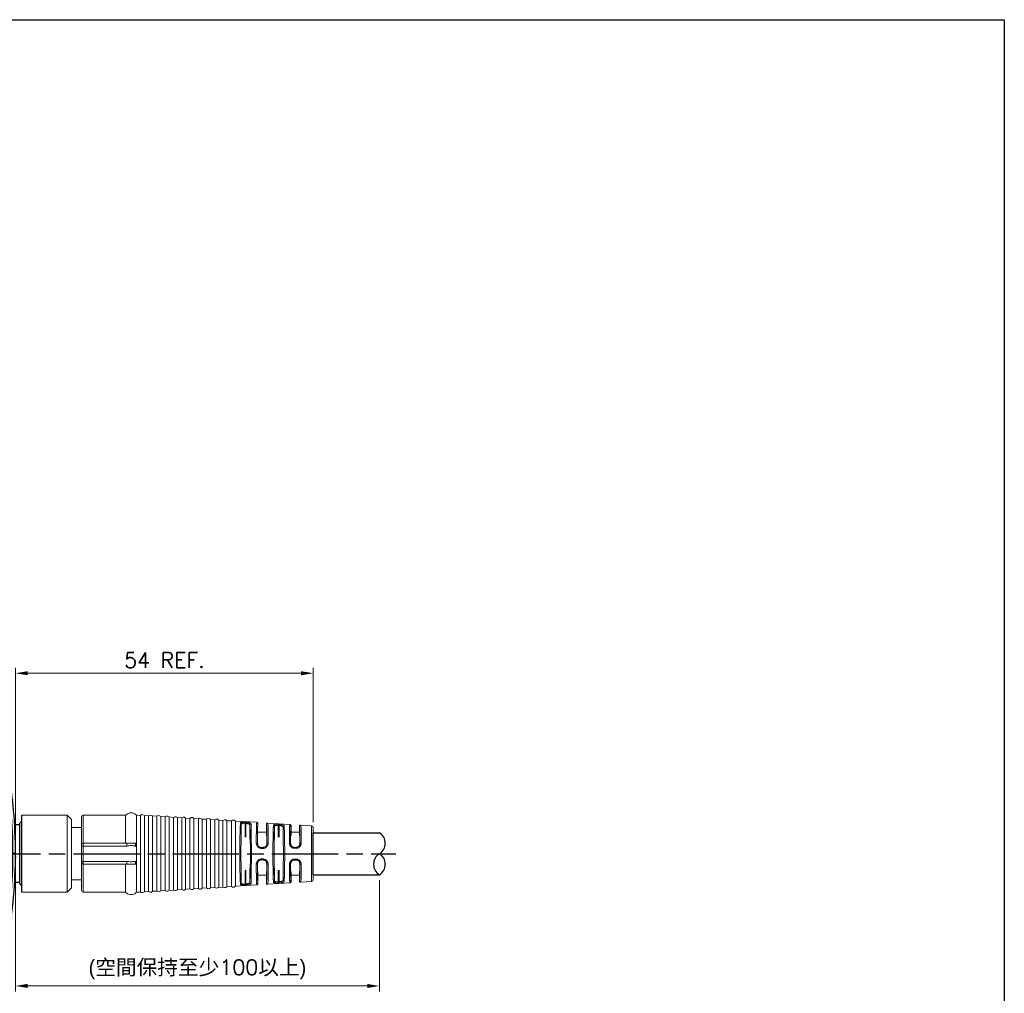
# Model space of a CAD drawing. Header units: millimetres. Extents: x 399 to 6233, y -1870 to 1602.
# Tile 296 of 656: x 3821 to 3999, y 687 to 864. Entities that reach past the tile are written whole.
import ezdxf

# ---------------------------------------------------------------- set-up
doc = ezdxf.new("R2010")
doc.units = ezdxf.units.MM
doc.linetypes.add('AM_ISO08W050', pattern=[18, 12, -1.5, 3, -1.5])
for name, color, linetype, lineweight in [('AM_5', 3, 'Continuous', 25), ('AM_7', 4, 'AM_ISO08W050', 25), ('可見 (ISO)', 7, 'Continuous', 25), ('窄部可見 (ISO)', 7, 'Continuous', 35)]:
    doc.layers.add(name, color=color, linetype=linetype, lineweight=lineweight)
doc.layers.add('S40', color=7, linetype='Continuous')
doc.layers.add('中繼線', color=7, linetype='Continuous')
doc.styles.add('尺寸標註', font='romans.shx', dxfattribs={"bigfont": 'CHINESET.SHX'})
doc.dimstyles.new('複本(2) CNS2-1$0', dxfattribs={"dimtxt": 2.75, "dimasz": 2.2, "dimexe": 1, "dimexo": 1, "dimgap": 1, "dimtad": 1, "dimtoh": 1, "dimdsep": 46, "dimtxsty": '尺寸標註', "dimcen": 0, "dimclrd": 2, "dimclre": 2, "dimclrt": 3, "dimadec": 0, "dimazin": 2, "dimtp": 0.1, "dimtm": 0.1, "dimtfac": 0.71, "dimtmove": 0, "dimatfit": 0, "dimfxl": 0, "dimlwd": 13, "dimlwe": 13, "dimarcsym": 0})

# ---------------------------------------------------------------- blocks, each defined once
blk = doc.blocks.new('S40-上視')
at = {"layer": '可見 (ISO)'}
for p, q in [((-34.24, 16.5), (-34.24, 15.68)), ((78.76, 16.5), (-34.24, 16.5)), ((78.76, 16.5), (78.76, 15.68)), ((-42.58, 15.8), (-34.24, 15.95)), ((-34.24, 15.45), (-42.58, 15.3)), ((-34.24, 15.68), (-34.24, 8.68)), ((78.76, 15.68), (-34.24, 15.68)), ((78.76, 15.95), (82.37, 16.01)), ((78.76, 15.68), (78.76, 8.68)), ((82.37, 15.51), (78.76, 15.45)), ((-44.38, 11.07), (-44.58, 11.07)), ((-44.27, 11.49), (-44.48, 11.48)), ((10.76, 12.5), (10.76, 11.5)), ((13.76, 11.5), (13.76, 12.5)), ((-44.54, 10.4), (-44.74, 10.4)), ((-34.24, 8.68), (-34.24, 8.38)), ((78.76, 8.68), (-34.24, 8.68)), ((-34.24, 8.38), (-34.24, -8.38)), ((78.76, 8.38), (-34.24, 8.38)), ((78.76, 8.68), (78.76, 8.38)), ((78.76, 8.38), (78.76, -8.38)), ((83.98, 6.48), (83.98, 6.5)), ((83.98, 6.5), (83.98, 6.5)), ((84.98, 5.5), (85.38, 5.9)), ((84.98, -5.5), (84.98, 5.5)), ((85.38, -7), (85.38, 7)), ((-45.48, 4.88), (-45.68, 4.87)), ((-45.46, 5.02), (-45.66, 5.02)), ((84.98, 5.25), (84.06, 5.25)), ((-45.61, 3.44), (-45.81, 3.44)), ((-45.73, 0.45), (-45.93, 0.45)), ((-45.93, -0.48), (-45.73, -0.49)), ((-45.73, -0.55), (-45.93, -0.55)), ((-45.66, -2.58), (-45.86, -2.58)), ((-45.65, -2.88), (-45.85, -2.87)), ((-45.53, -4.39), (-45.73, -4.39)), ((84.98, -5.25), (84.06, -5.25)), ((-45.27, -6.52), (-45.47, -6.52)), ((83.98, -6.5), (83.98, -6.48)), ((83.98, -6.5), (83.98, -6.5)), ((84.98, -5.5), (85.38, -5.9)), ((-45.11, -7.52), (-45.32, -7.52)), ((-34.24, -8.38), (-34.24, -8.68)), ((78.76, -8.38), (-34.24, -8.38)), ((-34.24, -8.68), (-34.24, -15.68)), ((78.76, -8.68), (-34.24, -8.68)), ((78.76, -8.38), (78.76, -8.68)), ((78.76, -8.68), (78.76, -15.68)), ((-44.51, -10.51), (-44.72, -10.51)), ((-44.48, -11.47), (-44.27, -11.48)), ((-44.27, -11.49), (-44.48, -11.48)), ((-42.58, -15.3), (-34.24, -15.45)), ((-34.24, -15.95), (-42.58, -15.8)), ((-34.24, -15.68), (-34.24, -16.5)), ((78.76, -15.68), (-34.24, -15.68)), ((78.76, -15.45), (82.37, -15.51)), ((78.76, -15.68), (78.76, -16.5)), ((82.37, -16.01), (78.76, -15.95)), ((78.76, -16.5), (-34.24, -16.5))]:
    blk.add_line(p, q, dxfattribs=at)
for centre, radius in [((-12.74, 12), 1.65), ((56.26, 12), 1.65), ((-12.74, -12), 1.65), ((12.26, -12), 1.5), ((56.26, -12), 1.65)]:
    blk.add_circle(centre, radius, dxfattribs=at)
for centre, radius, start, end in [((-42.57, 15.3), 0.5, 91, 140.5281), ((82.38, 15.51), 0.5, 36.0521, 91), ((12.26, 12.5), 1.5, 0, 180), ((0.01, 0), 45.95, 165.5282, 166.0608), ((12.26, 11.5), 1.5, 180, 0), ((0.01, 0), 45.95, 194.4598, 194.4718), ((-42.57, -15.3), 0.5, 219.4689, 269), ((82.38, -15.51), 0.5, 269, 323.9479)]:
    blk.add_arc(centre, radius, start, end, dxfattribs=at)
for centre, major_axis, ratio, start_param, end_param in [((-42.57, 15.3), (-0.478, 0.15), 0.998643, 5.89959, 6.243046), ((-7.26, 0), (0, -91.49), 0.999849, 1.570796, 1.742132), ((396.06, 7.93), (-441.94, -8.11), 0.308486, 6.200773, 6.205663), ((0, 0), (0, 45.94), 0.999848, 1.342423, 1.461269), ((0, 0), (0, 45.94), 0.999848, 1.367183, 1.369108), ((0, 0), (0, 45.94), 0.999848, 1.367183, 1.367401), ((0, 0), (0, 45.94), 0.999848, 1.357737, 1.360136), ((0, 0), (0, 45.94), 0.999848, 1.357737, 1.360136), ((0, 0), (0, 45.94), 0.999848, 1.352404, 1.355004), ((432.64, 8.03), (-478.56, -8.78), 0.306205, 6.243844, 6.244849), ((0, 0), (0, 45.94), 0.999848, 1.49584, 1.560981), ((0, 0), (0, 45.94), 0.999848, 1.49584, 1.513152), ((444.05, 8.14), (-489.98, -8.98), 0.306205, 6.280791, 6.281262), ((0, 0), (0, 45.94), 0.999848, 1.582853, 1.626945), ((0, 0), (0, 45.94), 0.999848, 1.59623, 1.626945), ((-7.26, 0), (0, -91.49), 0.999849, 1.399461, 1.570796), ((1960.55, -34.64), (-2006.48, 35.43), 0.150661, 0.011138, 0.012115), ((74.8, 1.65), (-120.73, -2.68), 0.615918, 0.024906, 0.045317), ((0, 0), (0, 45.94), 0.999848, 1.666469, 1.713111), ((0, 0), (0, 45.94), 0.999848, 1.683384, 1.685722), ((0, 0), (0, 45.94), 0.999848, 1.68821, 1.689815), ((0, 0), (0, 45.94), 0.999848, 1.735311, 1.801708), ((0, 0), (0, 45.94), 0.999848, 1.758971, 1.761781), ((0, 0), (0, 45.94), 0.999848, 1.76443, 1.765915), ((0, 0), (0, 45.94), 0.999848, 1.772222, 1.801708), ((-42.57, -15.3), (0.478, 0.15), 0.998642, 3.181762, 3.525165), ((82.39, -15.51), (0.141, 0.477), 0.995312, 4.369207, 4.829256)]:
    blk.add_ellipse(centre, major_axis=major_axis, ratio=ratio, start_param=start_param, end_param=end_param, dxfattribs=at)
for points, knots in [([(-45.74, 0), (-45.74, 2.66), (-45.5, 5.34), (-45.03, 7.98), (-44.58, 10.54), (-43.91, 13.05), (-43.04, 15.47)], [0, 0, 0, 0, 0.1754061, 0.1754061, 0.1754061, 0.345025, 0.345025, 0.345025, 0.345025]), ([(-43.34, 14.61), (-43.33, 14.63), (-43.33, 14.64), (-43.31, 14.69), (-43.31, 14.71), (-43.31, 14.71), (-43.31, 14.71), (-43.31, 14.71), (-43.31, 14.71), (-43.31, 14.71), (-43.31, 14.71), (-43.31, 14.71)], [0, 0, 0, 0, 0.01669934, 0.01669934, 0.06701433, 0.06701433, 0.06985871, 0.06985871, 0.07199198, 0.07199198, 0.07213838, 0.07213838, 0.07213838, 0.07213838]), ([(-42.96, 15.62), (-42.95, 15.58), (-42.95, 15.54), (-42.92, 15.47), (-42.9, 15.43), (-42.84, 15.38), (-42.8, 15.35), (-42.73, 15.32), (-42.7, 15.32), (-42.64, 15.31), (-42.61, 15.3), (-42.58, 15.3)], [0.00000099, 0.00000099, 0.00000099, 0.00000099, 0.01702996, 0.01702996, 0.03328155, 0.03328155, 0.04744352, 0.04744352, 0.05732796, 0.05732796, 0.06696406, 0.06696406, 0.06696406, 0.06696406]), ([(82.37, 15.51), (82.4, 15.51), (82.42, 15.52), (82.47, 15.52), (82.5, 15.53), (82.57, 15.56), (82.61, 15.58), (82.68, 15.64), (82.71, 15.67), (82.76, 15.73), (82.77, 15.77), (82.79, 15.81)], [0.00000013, 0.00000013, 0.00000013, 0.00000013, 0.00755658, 0.00755658, 0.01551346, 0.01551346, 0.03152563, 0.03152563, 0.04651129, 0.04651129, 0.06269655, 0.06269655, 0.06269655, 0.06269655]), ([(82.79, 15.81), (82.81, 15.78), (82.83, 15.74), (82.85, 15.68), (82.86, 15.65), (82.87, 15.62), (82.87, 15.61), (82.87, 15.6)], [-0.02749976, -0.02749976, -0.02749976, -0.02749976, -0.0118446, -0.0118446, 0, 0, 0.00422445, 0.00422445, 0.00422445, 0.00422445]), ([(82.94, 15.22), (82.94, 15.22), (82.94, 15.22), (82.94, 15.22), (82.94, 15.22), (82.94, 15.22), (82.94, 15.21), (82.94, 15.21), (82.94, 15.21), (82.94, 15.21), (82.94, 15.21), (82.94, 15.21), (82.94, 15.21), (82.94, 15.21), (82.94, 15.21), (82.94, 15.21)], [0.03710347, 0.03710347, 0.03710347, 0.03710347, 0.04120406, 0.04120406, 0.04847884, 0.04847884, 0.05120662, 0.05120662, 0.05222953, 0.05222953, 0.05261311, 0.05261311, 0.05275696, 0.05275696, 0.05277045, 0.05277045, 0.05277045, 0.05277045]), ([(82.96, 15.12), (82.96, 15.12), (82.96, 15.12), (82.96, 15.12), (82.96, 15.12), (82.96, 15.12), (82.96, 15.11), (82.96, 15.11), (82.96, 15.11), (82.96, 15.11), (82.96, 15.11), (82.96, 15.11), (82.96, 15.11), (82.96, 15.11), (82.96, 15.11), (82.96, 15.11)], [0.03708182, 0.03708182, 0.03708182, 0.03708182, 0.04122286, 0.04122286, 0.04853901, 0.04853901, 0.05128229, 0.05128229, 0.05231101, 0.05231101, 0.05269678, 0.05269678, 0.05273295, 0.05273295, 0.05275274, 0.05275274, 0.05275274, 0.05275274]), ([(83.25, 13.22), (83.29, 12.95), (83.34, 12.65), (83.38, 12.33), (83.38, 12.3), (83.39, 12.26)], [0, 0, 0, 0, 0.087812, 0.087812, 0.09776505, 0.09776505, 0.09776505, 0.09776505]), ([(-44.77, 9.37), (-44.77, 9.37), (-44.77, 9.37), (-44.77, 9.37), (-44.77, 9.37), (-44.77, 9.37), (-44.77, 9.38), (-44.76, 9.38), (-44.76, 9.38), (-44.76, 9.38), (-44.76, 9.38), (-44.76, 9.38), (-44.76, 9.38), (-44.76, 9.38)], [0.03072905, 0.03072905, 0.03072905, 0.03072905, 0.03326527, 0.03326527, 0.0460371, 0.0460371, 0.05082475, 0.05082475, 0.0517224, 0.0517224, 0.05189071, 0.05189071, 0.05195383, 0.05195383, 0.05195383, 0.05195383]), ([(83.7, 9.71), (83.7, 9.71), (83.7, 9.71), (83.7, 9.71), (83.7, 9.71), (83.7, 9.71)], [0, 0, 0, 0, 0.01056802, 0.01056802, 0.0170899, 0.0170899, 0.0170899, 0.0170899]), ([(83.96, 6.88), (83.96, 6.88), (83.96, 6.88), (83.96, 6.88), (83.96, 6.88), (83.96, 6.87), (83.96, 6.86), (83.96, 6.85), (83.96, 6.85), (83.96, 6.85), (83.96, 6.85), (83.96, 6.85), (83.96, 6.85), (83.96, 6.85)], [0.03709141, 0.03709141, 0.03709141, 0.03709141, 0.03863998, 0.03863998, 0.05156371, 0.05156371, 0.09034804, 0.09034804, 0.09216536, 0.09216536, 0.09225054, 0.09225054, 0.09227034, 0.09227034, 0.09227034, 0.09227034]), ([(-45.81, 3.44), (-45.8, 3.59), (-45.78, 3.75), (-45.75, 4.11), (-45.73, 4.31), (-45.7, 4.61), (-45.69, 4.75), (-45.68, 4.85), (-45.68, 4.86), (-45.68, 4.87)], [0.8089084, 0.8089084, 0.8089084, 0.8089084, 0.8536893, 0.8536893, 0.9195588, 0.9195588, 0.9852367, 0.9852367, 0.9949888, 0.9949888, 0.9949888, 0.9949888]), ([(-45.93, -0.48), (-45.93, -0.48), (-45.93, -0.46), (-45.93, -0.36), (-45.94, -0.28), (-45.94, -0.11), (-45.94, 0), (-45.94, 0.23), (-45.93, 0.34), (-45.93, 0.45)], [-0.2948045, -0.2948045, -0.2948045, -0.2948045, -0.2579612, -0.2579612, -0.2211179, -0.2211179, -0.1842729, -0.1842729, -0.1518065, -0.1518065, -0.1518065, -0.1518065]), ([(-43.04, -15.47), (-43.91, -13.05), (-44.58, -10.54), (-45.03, -7.98), (-45.5, -5.34), (-45.74, -2.66), (-45.74, 0)], [5.9381603, 5.9381603, 5.9381603, 5.9381603, 6.1077795, 6.1077795, 6.1077795, 6.2831853, 6.2831853, 6.2831853, 6.2831853]), ([(-45.32, -7.52), (-45.34, -7.37), (-45.37, -7.22), (-45.42, -6.86), (-45.45, -6.67), (-45.47, -6.52)], [-0.2434649, -0.2434649, -0.2434649, -0.2434649, -0.1981316, -0.1981316, -0.1336728, -0.1336728, -0.1336728, -0.1336728]), ([(83.96, -6.85), (83.96, -6.85), (83.96, -6.85), (83.96, -6.85), (83.96, -6.85), (83.96, -6.86), (83.96, -6.86), (83.96, -6.87), (83.96, -6.87), (83.96, -6.88), (83.96, -6.88), (83.96, -6.88)], [0, 0, 0, 0, 0.00048828, 0.00048828, 0.00439455, 0.00439455, 0.01220717, 0.01220717, 0.04346505, 0.04346505, 0.05664161, 0.05664161, 0.05664161, 0.05664161]), ([(-44.75, -9.45), (-44.75, -9.43), (-44.76, -9.41), (-44.76, -9.38), (-44.77, -9.37), (-44.77, -9.37), (-44.77, -9.37), (-44.77, -9.37)], [0, 0, 0, 0, 0.02103557, 0.02103557, 0.05262103, 0.05262103, 0.06308582, 0.06308582, 0.06308582, 0.06308582]), ([(-44.48, -11.47), (-44.48, -11.47), (-44.49, -11.45), (-44.51, -11.35), (-44.53, -11.27), (-44.58, -11.09), (-44.61, -10.98), (-44.66, -10.75), (-44.69, -10.63), (-44.72, -10.51)], [-0.3052377, -0.3052377, -0.3052377, -0.3052377, -0.2674894, -0.2674894, -0.2297412, -0.2297412, -0.1908825, -0.1908825, -0.1565689, -0.1565689, -0.1565689, -0.1565689]), ([(83.7, -9.71), (83.7, -9.71), (83.7, -9.71), (83.7, -9.71), (83.7, -9.71), (83.7, -9.72), (83.7, -9.72), (83.7, -9.72), (83.7, -9.72), (83.7, -9.72), (83.7, -9.72), (83.7, -9.72), (83.7, -9.72), (83.7, -9.72), (83.7, -9.72), (83.7, -9.72)], [0.03167764, 0.03167764, 0.03167764, 0.03167764, 0.03790427, 0.03790427, 0.04735416, 0.04735416, 0.04912573, 0.04912573, 0.04979007, 0.04979007, 0.05003919, 0.05003919, 0.05013261, 0.05013261, 0.05015244, 0.05015244, 0.05015244, 0.05015244]), ([(83.47, -11.64), (83.44, -11.92), (83.4, -12.21), (83.32, -12.8), (83.27, -13.1), (83.23, -13.38)], [0, 0, 0, 0, 0.0872878, 0.0872878, 0.1785997, 0.1785997, 0.1785997, 0.1785997]), ([(-43.31, -14.71), (-43.31, -14.71), (-43.31, -14.71), (-43.31, -14.71), (-43.31, -14.71), (-43.31, -14.71), (-43.31, -14.71), (-43.31, -14.71), (-43.31, -14.71), (-43.31, -14.71), (-43.31, -14.71), (-43.31, -14.71), (-43.31, -14.71), (-43.31, -14.71), (-43.31, -14.71), (-43.31, -14.71)], [0.04131688, 0.04131688, 0.04131688, 0.04131688, 0.04296586, 0.04296586, 0.0484393, 0.0484393, 0.05254406, 0.05254406, 0.05331367, 0.05331367, 0.05389088, 0.05389088, 0.05399911, 0.05399911, 0.0540194, 0.0540194, 0.0540194, 0.0540194]), ([(-42.58, -15.3), (-42.61, -15.3), (-42.64, -15.31), (-42.7, -15.32), (-42.73, -15.32), (-42.8, -15.35), (-42.84, -15.38), (-42.9, -15.43), (-42.92, -15.47), (-42.95, -15.54), (-42.95, -15.58), (-42.96, -15.62)], [0.00000019, 0.00000019, 0.00000019, 0.00000019, 0.00958951, 0.00958951, 0.01942595, 0.01942595, 0.03351977, 0.03351977, 0.04969025, 0.04969025, 0.06662507, 0.06662507, 0.06662507, 0.06662507]), ([(82.79, -15.81), (82.77, -15.77), (82.76, -15.73), (82.71, -15.67), (82.68, -15.64), (82.61, -15.58), (82.57, -15.56), (82.5, -15.53), (82.47, -15.52), (82.42, -15.52), (82.4, -15.51), (82.37, -15.51)], [0.000001, 0.000001, 0.000001, 0.000001, 0.01628047, 0.01628047, 0.03135216, 0.03135216, 0.04744189, 0.04744189, 0.05543057, 0.05543057, 0.06301774, 0.06301774, 0.06301774, 0.06301774])]:
    blk.add_open_spline(points, degree=3, knots=knots, dxfattribs=at)
for points in [[(-43.35, 14.59), (-43.32, 14.67), (-43.31, 14.71), (-43.31, 14.71)], [(84.21, -0.58), (84.21, -0.63), (84.21, -0.68), (84.21, -0.74)], [(-43.95, -12.66), (-44.01, -12.46), (-44.07, -12.24), (-44.12, -12.03)], [(-43.7, -13.48), (-43.78, -13.23), (-43.87, -12.95), (-43.95, -12.66)], [(-43.32, -14.66), (-43.33, -14.64), (-43.34, -14.61), (-43.35, -14.57)]]:
    blk.add_open_spline(points, degree=3, dxfattribs=at)
at = {"layer": '窄部可見 (ISO)'}
for p, q in [((-45.24, 0), (-45.74, 0)), ((83.71, 0), (84.21, 0))]:
    blk.add_line(p, q, dxfattribs=at)
for centre, major_axis, ratio, start_param, end_param in [((-43.16, 14.53), (-0.19, 0.064), 0.950078, 0, 0.017059), ((14.62, 1.88), (-6.78, 79), 0.870289, 4.614037, 4.810724), ((83.48, 9.83), (0.199, 0.022), 0.947987, 0, 0.043605), ((14.62, -1.88), (6.78, 79), 0.870289, 4.614054, 4.810741), ((83.76, -6.82), (0.199, -0.015), 0.994059, 0, 0.045188), ((-44.54, -9.47), (-0.196, -0.042), 0.942639, 0, 0.02102), ((82.78, -14.96), (0.197, -0.033), 0.950561, 0, 0.010154)]:
    blk.add_ellipse(centre, major_axis=major_axis, ratio=ratio, start_param=start_param, end_param=end_param, dxfattribs=at)
for points, knots in [([(-42.58, 15.3), (-43.44, 12.91), (-44.1, 10.42), (-44.55, 7.9), (-45.01, 5.29), (-45.24, 2.63), (-45.24, 0)], [5.9381675, 5.9381675, 5.9381675, 5.9381675, 6.1077792, 6.1077792, 6.1077792, 6.2831853, 6.2831853, 6.2831853, 6.2831853]), ([(-45.24, 0), (-45.24, -2.63), (-45.01, -5.29), (-44.55, -7.9), (-44.1, -10.42), (-43.44, -12.91), (-42.58, -15.3)], [0, 0, 0, 0, 0.1754058, 0.1754058, 0.1754058, 0.3450214, 0.3450214, 0.3450214, 0.3450214])]:
    blk.add_open_spline(points, degree=3, knots=knots, dxfattribs=at)
blk = doc.blocks.new('*D134')
at = {"layer": 'AM_5', "color": 2, "lineweight": 13}
for p, q in [((3819.77, 713.5), (3819.77, 746.25)), ((3821.97, 745.25), (3871.61, 745.25)), ((3873.81, 718.24), (3873.81, 746.25))]:
    blk.add_line(p, q, dxfattribs=at)
at = {"layer": 'AM_5', "color": 2, "lineweight": -2}
for points in [[(3821.97, 745.61), (3821.97, 744.88), (3819.77, 745.25)], [(3871.61, 745.61), (3871.61, 744.88), (3873.81, 745.25)]]:
    blk.add_solid(points, dxfattribs=at)
at = {"layer": 'Defpoints', "color": 0, "lineweight": -2}
for p in [(3873.81, 745.25), (3873.81, 717.24), (3819.77, 712.5)]:
    blk.add_point(p, dxfattribs=at)
at = {"layer": 'AM_5', "color": 3, "insert": (3846.79, 747.62), "char_height": 2.75, "attachment_point": 5, "style": '尺寸標註'}
blk.add_mtext('54 REF.', dxfattribs=at)
blk = doc.blocks.new('*D179')
at = {"layer": 'AM_5', "color": 2, "lineweight": 13}
for p, q in [((3819.77, 711.48), (3819.77, 687.48)), ((3885.81, 707.66), (3885.81, 687.48)), ((3821.97, 688.48), (3883.61, 688.48))]:
    blk.add_line(p, q, dxfattribs=at)
at = {"layer": 'AM_5', "color": 2, "lineweight": -2}
for points in [[(3821.97, 688.85), (3821.97, 688.12), (3819.77, 688.48)], [(3883.61, 688.85), (3883.61, 688.12), (3885.81, 688.48)]]:
    blk.add_solid(points, dxfattribs=at)
at = {"layer": 'Defpoints', "color": 0, "lineweight": -2}
for p in [(3819.77, 712.48), (3885.81, 708.66), (3885.81, 688.48)]:
    blk.add_point(p, dxfattribs=at)
at = {"layer": 'AM_5', "color": 3, "insert": (3852.79, 691.46), "char_height": 2.75, "attachment_point": 5, "style": '尺寸標註'}
blk.add_mtext('{\\fPMingLiU|b0|i0|c136|p18;(空間保持至少}100{\\fPMingLiU|b0|i0|c136|p18;以上)}', dxfattribs=at)
blk = doc.blocks.new('180度接頭-正視')
for p, q in [((52.87, 3.79), (64.87, 3.79)), ((52.87, -3.84), (52.87, 3.79)), ((52.87, -3.84), (64.87, -3.84))]:
    blk.add_line(p, q)
at = {"lineweight": 20}
for points in [[(20.82, 7), (20.48, 7.25), (20.05, 7.38), (19.59, 7.38), (19.15, 7.25), (18.82, 7), (11.12, 7)], [(0, 7), (8.21, 7)], [(0, -7), (0, 7)], [(8.21, 7), (9.03, 6.19)], [(8.21, -7), (8.21, 7), (8.21, 7)], [(9.03, -6.2), (9.03, 6.19)], [(11.12, 7), (10.91, 6.92), (10.82, 6.7)], [(10.82, 1.6), (10.82, 6.7)], [(11.12, 7), (11.12, 1.9)], [(18.82, 1.9), (18.82, 7), (18.82, 7)], [(21.5, 6.95), (20.82, 7)], [(20.82, 7), (20.82, 1.9)], [(22.23, 6.92), (21.96, 7.03), (21.71, 7.08), (21.5, 6.95)], [(21.5, -6.97), (21.5, 6.95)], [(23, 6.87), (22.23, 6.92)], [(22.23, -6.92), (22.23, 6.92), (22.23, 6.92)], [(23.71, 6.83), (23.51, 6.95), (23.24, 7), (23, 6.87)], [(23, -6.88), (23, 6.87), (23, 6.87)], [(24.48, 6.78), (23.71, 6.83)], [(23.71, -6.83), (23.71, 6.83), (23.71, 6.83)], [(25.21, 6.75), (24.99, 6.87), (24.74, 6.92), (24.48, 6.78)], [(24.48, -6.8), (24.48, 6.78), (24.48, 6.78)], [(26.02, 6.7), (25.21, 6.75)], [(25.21, -6.75), (25.21, 6.75), (25.21, 6.75)], [(26.7, 6.65), (26.49, 6.78), (26.22, 6.78), (26.02, 6.7)], [(26.02, -6.7), (26.02, 6.7)], [(27.5, 6.57), (26.7, 6.65)], [(26.7, -6.67), (26.7, 6.65), (26.7, 6.65)], [(28.23, 6.53), (27.97, 6.7), (27.72, 6.7), (27.5, 6.57)], [(27.5, -6.62), (27.5, 6.57), (27.5, 6.57)], [(29, 6.48), (28.23, 6.53)], [(28.23, -6.58), (28.23, 6.53), (28.23, 6.53)], [(29.71, 6.45), (29.5, 6.62), (29.25, 6.62), (29, 6.48)], [(29, -6.5), (29, 6.48), (29, 6.48)], [(30.48, 6.4), (29.71, 6.45)], [(29.71, -6.45), (29.71, 6.45), (29.71, 6.45)], [(31.21, 6.35), (30.99, 6.53), (30.74, 6.53), (30.48, 6.4)], [(30.48, -6.42), (30.48, 6.4), (30.48, 6.4)], [(32.02, 6.32), (31.21, 6.35)], [(31.21, -6.37), (31.21, 6.35), (31.21, 6.35)], [(32.69, 6.27), (32.49, 6.4), (32.22, 6.45), (32.02, 6.32)], [(32.02, -6.32), (32.02, 6.32), (32.02, 6.32)], [(33.5, 6.24), (32.69, 6.27)], [(32.69, -6.29), (32.69, 6.27), (32.69, 6.27)], [(34.24, 6.19), (34.02, 6.32), (33.72, 6.35), (33.5, 6.24)], [(33.5, -6.24), (33.5, 6.24), (33.5, 6.24)], [(35, 6.15), (34.24, 6.19)], [(34.24, -6.2), (34.24, 6.19), (34.24, 6.19)], [(35.71, 6.1), (35.5, 6.24), (35.25, 6.24), (35, 6.15)], [(35, -6.15), (35, 6.15), (35, 6.15)], [(36.48, 6.02), (35.71, 6.1)], [(35.71, -6.12), (35.71, 6.1), (35.71, 6.1)], [(37.21, 5.97), (37, 6.15), (36.75, 6.15), (36.48, 6.02)], [(36.48, -6.07), (36.48, 6.02), (36.48, 6.02)], [(38.01, 5.94), (37.21, 5.97)], [(37.21, -6.02), (37.21, 5.97), (37.21, 5.97)], [(42.62, 5.69), (38.74, 5.89), (38.49, 6.07), (38.23, 6.07), (38.01, 5.94)], [(38.01, -5.99), (38.01, 5.94), (38.01, 5.94)], [(38.74, 5.89), (38.74, -5.9), (38.74, -5.9)], [(39.64, -5.52), (39.64, -5.25), (39.59, -5.14), (39.59, -3.56), (39.56, -3.34), (39.56, -3.18), (39.56, -3.01), (39.56, -2.79), (39.56, -2.58), (39.56, -2.41), (39.56, -2.19), (39.56, -1.98), (39.56, -1.76), (39.56, -1.35), (39.56, -0.88), (39.56, -0.45), (39.56, -0.03), (39.56, 0.45), (39.56, 0.86), (39.56, 1.33), (39.56, 1.76), (39.56, 2.19), (39.56, 2.39), (39.56, 2.58), (39.56, 2.78), (39.56, 2.99), (39.56, 3.16), (39.56, 3.34), (39.59, 3.56), (39.59, 3.72), (39.59, 3.89), (39.59, 4.06), (39.59, 4.19), (39.59, 4.36), (39.59, 4.49), (39.59, 4.66), (39.59, 4.79), (39.59, 4.9), (39.59, 5), (39.59, 5.12), (39.64, 5.2), (39.64, 5.34), (39.64, 5.42), (39.64, 5.5)], [(39.64, 5.5), (39.64, 5.55), (39.67, 5.59), (39.72, 5.64), (39.76, 5.64), (39.86, 5.64), (39.89, 5.69), (39.94, 5.69), (40.02, 5.69), (40.1, 5.69), (40.19, 5.69), (40.27, 5.69), (40.35, 5.69), (40.54, 5.69)], [(39.81, 5.29), (39.76, 5.42), (39.64, 5.5)], [(40.54, 5.5), (40.1, 5.5), (40.05, 5.47), (39.94, 5.47), (39.89, 5.42), (39.86, 5.42), (39.86, 5.39), (39.81, 5.34), (39.81, 5.29)], [(40.54, 5.69), (40.7, 5.69), (40.7, 5.69)], [(40.54, 5.5), (40.54, 5.69), (40.54, 5.69)], [(40.65, 5.47), (40.54, 5.5)], [(40.54, 5.5), (40.54, 2.99)], [(41.38, 5.17), (41.38, 5.25), (41.33, 5.25), (41.33, 5.29), (41.3, 5.34), (41.25, 5.34), (41.2, 5.39), (41.17, 5.39), (41.12, 5.42), (41.09, 5.42), (41, 5.42), (40.95, 5.47), (40.82, 5.47), (40.65, 5.47), (40.65, 5.5), (40.7, 5.55), (40.7, 5.59), (40.7, 5.64), (40.7, 5.69)], [(40.65, 2.99), (40.65, 5.47)], [(40.7, 5.69), (40.87, 5.69), (40.95, 5.64), (41.12, 5.64), (41.2, 5.59), (41.25, 5.59), (41.33, 5.59), (41.38, 5.55), (41.42, 5.55), (41.47, 5.5), (41.5, 5.47), (41.55, 5.47), (41.55, 5.42), (41.6, 5.39)], [(41.6, 5.39), (41.42, 5.34), (41.38, 5.17)], [(41.6, 5.39), (41.6, 4.79), (41.63, 4.66), (41.63, 1.9), (41.68, 1.71), (41.68, 1.3), (41.68, 0.86), (41.68, -0.03), (41.68, -0.88), (41.68, -1.3), (41.68, -1.73), (41.63, -2.11), (41.63, -2.54), (41.63, -2.71), (41.63, -2.93), (41.63, -3.09), (41.63, -3.26), (41.63, -3.48), (41.63, -3.64), (41.63, -3.77), (41.63, -3.94), (41.63, -4.11), (41.63, -4.24), (41.63, -4.41), (41.63, -4.54), (41.63, -4.67), (41.6, -4.79), (41.6, -4.92), (41.6, -5), (41.6, -5.14), (41.6, -5.22), (41.6, -5.3), (41.6, -5.39)], [(42.53, 1.9), (42.53, 3.43), (42.57, 3.59), (42.57, 5.39), (42.62, 5.47), (42.62, 5.5), (42.62, 5.55), (42.62, 5.59), (42.62, 5.64), (42.62, 5.69)], [(42.83, 5.47), (42.83, 5.5), (42.78, 5.55), (42.78, 5.59), (42.75, 5.59), (42.75, 5.64), (42.7, 5.64), (42.67, 5.69), (42.62, 5.69)], [(42.78, 5.47), (42.78, 4.95), (42.75, 4.87), (42.75, 1.85)], [(44.44, 1.85), (44.44, 4.95), (44.39, 5.04), (44.39, 5.47), (44.44, 5.5), (44.49, 5.5), (44.53, 5.55), (44.58, 5.55), (44.61, 5.55)], [(44.39, 5.34), (44.39, 5.39), (44.39, 5.39)], [(48.62, 5.29), (44.61, 5.55)], [(44.61, 5.55), (44.61, 5.12), (44.66, 5.04), (44.66, 1.9)], [(39.81, 5.29), (39.81, 4.57), (39.76, 4.41), (39.76, 1.55), (39.72, 1.3), (39.72, 1.03), (39.72, 0.78), (39.72, 0.53), (39.72, 0.27), (39.72, -0.03), (39.72, -0.28), (39.72, -0.53), (39.72, -0.8), (39.72, -1.05), (39.72, -1.35), (39.76, -1.6), (39.76, -1.86), (39.76, -2.06), (39.76, -2.33), (39.76, -2.58), (39.76, -2.79), (39.76, -3.04), (39.76, -3.26), (39.76, -3.48), (39.76, -3.69), (39.76, -3.86), (39.76, -4.07), (39.76, -4.24), (39.76, -4.41), (39.81, -4.57), (39.81, -4.76), (39.81, -4.87), (39.81, -5), (39.81, -5.14), (39.81, -5.22), (39.81, -5.3)], [(39.81, 2.61), (39.81, 5.29)], [(41.38, -5.17), (41.38, -4.57), (41.42, -4.46), (41.42, -1.95), (41.47, -1.68), (41.47, -1.43), (41.47, -1.18), (41.47, -0.91), (41.47, -0.67), (41.47, -0.42), (41.47, -0.15), (41.47, 0.1), (41.47, 0.4), (41.47, 0.65), (41.47, 0.91), (41.47, 1.16), (41.47, 1.43), (41.47, 1.68), (41.42, 1.93), (41.42, 2.19), (41.42, 2.39), (41.42, 2.66), (41.42, 2.88), (41.42, 3.08), (41.42, 3.29), (41.42, 3.51), (41.42, 3.72), (41.42, 3.89), (41.42, 4.11), (41.42, 4.27), (41.42, 4.44), (41.38, 4.57), (41.38, 4.71), (41.38, 4.87), (41.38, 4.95), (41.38, 5.09), (41.38, 5.17)], [(41.38, 5.17), (41.38, 2.61)], [(42.75, 3.89), (44.44, 3.89)], [(44.36, 3.26), (44.39, 5.34)], [(45.64, -5.14), (45.64, -4.76), (45.59, -4.67), (45.59, -2.36), (45.56, -2.03), (45.56, -1.65), (45.56, -1.21), (45.56, -0.83), (45.56, -0.03), (45.56, 0.83), (45.56, 1.21), (45.56, 1.6), (45.56, 2.01), (45.59, 2.36), (45.59, 2.58), (45.59, 2.74), (45.59, 2.91), (45.59, 3.08), (45.59, 3.26), (45.59, 3.43), (45.59, 3.59), (45.59, 3.72), (45.59, 3.89), (45.59, 4.02), (45.59, 4.14), (45.59, 4.27), (45.59, 4.41), (45.59, 4.52), (45.59, 4.66), (45.64, 4.74), (45.64, 4.82), (45.64, 4.95), (45.64, 5.04), (45.64, 5.09)], [(45.64, 5.09), (45.64, 5.17), (45.67, 5.2), (45.72, 5.25), (45.76, 5.25), (45.86, 5.29), (45.89, 5.29), (45.94, 5.29), (46.02, 5.29), (46.11, 5.34), (46.19, 5.34), (46.27, 5.34), (46.36, 5.34), (46.52, 5.29)], [(45.81, 4.9), (45.76, 5.04), (45.64, 5.09)], [(45.81, 4.9), (45.81, 3.97), (45.76, 3.81), (45.76, -3.81), (45.81, -3.99), (45.81, -4.16), (45.81, -4.32), (45.81, -4.46), (45.81, -4.57), (45.81, -4.71), (45.81, -4.84), (45.81, -4.92)], [(46.52, 5.12), (46.06, 5.12), (46.02, 5.09), (45.94, 5.09), (45.89, 5.04), (45.86, 5), (45.86, 4.95), (45.81, 4.95), (45.81, 4.9)], [(45.81, 2.61), (45.81, 4.9)], [(46.52, 5.29), (46.71, 5.29), (46.71, 5.29)], [(46.52, 5.12), (46.52, 5.29), (46.52, 5.29)], [(46.71, 5.12), (46.52, 5.12)], [(46.52, 5.12), (46.52, 2.99)], [(46.71, 5.29), (46.95, 5.29), (47.04, 5.25), (47.2, 5.25), (47.25, 5.2), (47.34, 5.2), (47.39, 5.17), (47.47, 5.17), (47.5, 5.12), (47.5, 5.09), (47.55, 5.09), (47.59, 5.04), (47.59, 5), (47.59, 4.95)], [(47.39, 4.79), (47.39, 4.87), (47.34, 4.87), (47.34, 4.9), (47.3, 4.95), (47.25, 4.95), (47.2, 5), (47.17, 5), (47.12, 5.04), (47.09, 5.04), (47, 5.04), (46.95, 5.09), (46.82, 5.09), (46.71, 5.12), (46.71, 5.17), (46.71, 5.2), (46.71, 5.25), (46.71, 5.29)], [(46.71, 2.99), (46.71, 5.12)], [(47.59, 4.95), (47.47, 4.9), (47.39, 4.79)], [(47.39, -4.79), (47.39, -4.32), (47.42, -4.19), (47.42, -1.51), (47.47, -1.26), (47.47, -1), (47.47, -0.8), (47.47, -0.53), (47.47, -0.28), (47.47, -0.03), (47.47, 0.23), (47.47, 0.48), (47.47, 0.75), (47.47, 1), (47.47, 1.25), (47.42, 1.51), (47.42, 1.76), (47.42, 1.98), (47.42, 2.23), (47.42, 2.44), (47.42, 2.66), (47.42, 2.88), (47.42, 3.08), (47.42, 3.29), (47.42, 3.46), (47.42, 3.67), (47.42, 3.84), (47.42, 4.02), (47.42, 4.14), (47.39, 4.32), (47.39, 4.44), (47.39, 4.57), (47.39, 4.71), (47.39, 4.79)], [(47.39, 4.79), (47.39, 2.61)], [(47.59, 4.95), (47.59, 4.41), (47.64, 4.27), (47.64, 1.55), (47.69, 1.16), (47.69, 0.78), (47.69, -0.03), (47.69, -0.8), (47.69, -1.21), (47.64, -1.6), (47.64, -1.95), (47.64, -2.33), (47.64, -2.66), (47.64, -2.83), (47.64, -3.01), (47.64, -3.18), (47.64, -3.34), (47.64, -3.48), (47.64, -3.64), (47.64, -3.77), (47.64, -3.94), (47.64, -4.07), (47.64, -4.19), (47.64, -4.32), (47.59, -4.41), (47.59, -4.54), (47.59, -4.62), (47.59, -4.76), (47.59, -4.84), (47.59, -4.92), (47.59, -5)], [(48.57, 1.9), (48.57, 4.87), (48.62, 4.9), (48.62, 5.29)], [(48.83, 5.09), (48.83, 5.12), (48.78, 5.17), (48.78, 5.2), (48.75, 5.25), (48.7, 5.29), (48.65, 5.29), (48.62, 5.29)], [(48.83, 5.09), (48.78, 5.04), (48.78, 4.19), (48.75, 4.06), (48.75, 3.89), (48.75, 3.72), (48.75, 3.56), (48.75, 3.34), (48.75, 3.16), (48.75, 2.96), (48.75, 2.74), (48.75, 2.53), (48.75, 2.31), (48.75, 2.06), (48.75, 1.85)], [(48.75, 3.89), (50.45, 3.89)], [(48.83, 5.09), (48.83, 5.12), (48.83, 5.12)], [(48.83, 3.26), (48.83, 5.09)], [(50.36, 3.26), (50.4, 5)], [(50.4, 5), (50.4, 5.09), (50.45, 5.12), (50.5, 5.17), (50.53, 5.17), (50.58, 5.17), (50.61, 5.17)], [(50.4, 4.95), (50.4, 5), (50.4, 5)], [(50.45, 1.85), (50.45, 4.57), (50.4, 4.66), (50.4, 4.95)], [(52.57, 5.04), (50.61, 5.17)], [(50.61, 5.17), (50.61, 4.74), (50.66, 4.66), (50.66, 1.93)], [(52.87, 4.74), (52.79, 4.95), (52.57, 5.04)], [(52.57, -5.09), (52.57, 5.04)], [(52.87, 4.74), (52.87, -4.79)], [(11.12, 1.9), (10.91, 1.81), (10.82, 1.6)], [(11.12, 1.38), (11.12, 1.9), (19.04, 1.9)], [(20.6, 1.9), (19.04, 1.9), (19.04, 1.9)], [(19.04, 1.9), (19.04, 1.38)], [(20.6, 1.9), (20.6, 1.38)], [(20.6, 1.9), (20.82, 1.9), (20.82, 1.38)], [(43.43, 0.95), (43.33, 0.95), (43.25, 1), (43.16, 1), (43.08, 1.03), (43, 1.08), (42.91, 1.13), (42.86, 1.16), (42.78, 1.25), (42.75, 1.33), (42.7, 1.38), (42.67, 1.46), (42.62, 1.55), (42.57, 1.63), (42.57, 1.71), (42.53, 1.81), (42.53, 1.9)], [(42.53, 1.9), (42.67, 1.9), (42.7, 1.85), (42.75, 1.85), (42.75, 1.76), (42.75, 1.71), (42.75, 1.63), (42.78, 1.6), (42.83, 1.51), (42.83, 1.46), (42.86, 1.38), (42.91, 1.33), (43, 1.3), (43.05, 1.25), (43.08, 1.21), (43.16, 1.16), (43.21, 1.16), (43.3, 1.13), (43.38, 1.13), (43.43, 1.13), (43.43, 0.95)], [(42.75, 1.85), (42.78, 1.9)], [(44.66, 1.9), (44.66, 1.63), (44.61, 1.55), (44.58, 1.46), (44.53, 1.38), (44.49, 1.33), (44.44, 1.25), (44.36, 1.21), (44.28, 1.13), (44.23, 1.08), (44.14, 1.03), (44.06, 1), (43.98, 1), (43.85, 0.95), (43.76, 0.95)], [(43.76, 0.95), (43.76, 1.13), (43.85, 1.13), (43.9, 1.16), (43.98, 1.16), (44.06, 1.21), (44.11, 1.21), (44.14, 1.25), (44.23, 1.3), (44.28, 1.33), (44.31, 1.38), (44.36, 1.46), (44.39, 1.51), (44.39, 1.6), (44.44, 1.63), (44.44, 1.71), (44.44, 1.76), (44.44, 1.85)], [(44.39, 1.9), (44.44, 1.85)], [(44.66, 1.9), (44.49, 1.9), (44.49, 1.85), (44.44, 1.85)], [(49.47, 1), (49.25, 1), (49.17, 1.03), (49.08, 1.03), (49, 1.08), (48.95, 1.13), (48.87, 1.21), (48.78, 1.25), (48.75, 1.33), (48.7, 1.43), (48.65, 1.46), (48.62, 1.55), (48.57, 1.63), (48.57, 1.71), (48.57, 1.81), (48.57, 1.9)], [(48.57, 1.9), (48.7, 1.9), (48.75, 1.85), (48.75, 1.71), (48.78, 1.63), (48.78, 1.6), (48.83, 1.51), (48.87, 1.46), (48.92, 1.43), (48.95, 1.33), (49, 1.3), (49.05, 1.25), (49.13, 1.21), (49.17, 1.21), (49.25, 1.16), (49.3, 1.16), (49.38, 1.13), (49.43, 1.13), (49.47, 1)], [(48.75, 1.85), (48.78, 1.9)], [(50.66, 1.93), (50.66, 1.71), (50.61, 1.63), (50.61, 1.55), (50.58, 1.51), (50.53, 1.43), (50.5, 1.33), (50.4, 1.25), (50.36, 1.21), (50.28, 1.16), (50.23, 1.08), (50.15, 1.03), (50.06, 1.03), (49.98, 1), (49.85, 1), (49.76, 1)], [(49.76, 1), (49.76, 1.13), (49.85, 1.13), (49.9, 1.16), (49.98, 1.16), (50.01, 1.21), (50.11, 1.21), (50.15, 1.25), (50.23, 1.3), (50.28, 1.33), (50.31, 1.43), (50.36, 1.46), (50.4, 1.51), (50.4, 1.6), (50.45, 1.63), (50.45, 1.71), (50.45, 1.76), (50.45, 1.85)], [(50.4, 1.9), (50.45, 1.85)], [(50.66, 1.93), (50.61, 1.93), (50.58, 1.9), (50.5, 1.9), (50.45, 1.85)], [(10.82, 1.38), (10.82, 1.6), (10.82, 1.6)], [(10.82, -1.43), (10.82, 1.38), (11.12, 1.38)], [(19.04, -1.43), (11.12, -1.43), (11.12, 1.38), (19.04, 1.38)], [(20.6, 1.38), (20.52, 1.38), (20.43, 1.43), (20.22, 1.43), (20.02, 1.46), (19.92, 1.46), (19.84, 1.46), (19.72, 1.46), (19.64, 1.46), (19.42, 1.43), (19.25, 1.43), (19.12, 1.38), (19.04, 1.38)], [(20.6, 1.38), (20.82, 1.38), (20.82, -1.43), (20.6, -1.43)], [(43.46, 1.16), (43.43, 1.13)], [(43.43, 1.13), (43.76, 1.13)], [(43.76, 0.95), (43.43, 0.95), (43.43, 0.95)], [(43.76, 1.13), (43.73, 1.16)], [(49.47, 1.16), (49.43, 1.13)], [(49.43, 1.13), (49.76, 1.13)], [(49.76, 1), (49.47, 1), (49.47, 1)], [(49.76, 1.13), (49.71, 1.16)], [(10.82, -1.6), (10.82, -1.43), (11.12, -1.43)], [(10.82, -1.6), (10.91, -1.81), (11.12, -1.9)], [(10.82, -6.7), (10.82, -1.6)], [(11.12, -1.43), (11.12, -1.9), (11.12, -1.9)], [(19.04, -1.43), (19.04, -1.9), (11.12, -1.9)], [(19.04, -1.43), (19.42, -1.43), (19.64, -1.48), (20.02, -1.48), (20.22, -1.43), (20.43, -1.43), (20.52, -1.43), (20.6, -1.43)], [(19.04, -1.9), (20.82, -1.9), (20.82, -1.43)], [(20.6, -1.43), (20.6, -1.9), (20.6, -1.9)], [(42.53, -1.9), (42.53, -1.81), (42.57, -1.73), (42.57, -1.65), (42.62, -1.56), (42.67, -1.48), (42.7, -1.43), (42.75, -1.35), (42.78, -1.26), (42.86, -1.21), (42.91, -1.13), (43, -1.1), (43.08, -1.05), (43.16, -1), (43.25, -1), (43.33, -1), (43.43, -0.96)], [(43.43, -0.96), (43.43, -1.13), (43.38, -1.13), (43.3, -1.18), (43.21, -1.18), (43.16, -1.21), (43.08, -1.21), (43.05, -1.26), (43, -1.3), (42.91, -1.35), (42.86, -1.43), (42.83, -1.48), (42.83, -1.51), (42.78, -1.6), (42.75, -1.65), (42.75, -1.73), (42.75, -1.76), (42.75, -1.86)], [(43.43, -0.96), (43.76, -0.96), (43.76, -0.96)], [(43.76, -1.13), (43.43, -1.13)], [(43.43, -1.13), (43.46, -1.21)], [(43.73, -1.21), (43.76, -1.13)], [(43.76, -0.96), (43.85, -1), (43.98, -1), (44.06, -1.05), (44.14, -1.05), (44.23, -1.1), (44.28, -1.13), (44.36, -1.21), (44.44, -1.26), (44.49, -1.35), (44.53, -1.43), (44.58, -1.48), (44.61, -1.56), (44.66, -1.65), (44.66, -1.73), (44.66, -1.81), (44.66, -1.9)], [(44.66, -1.9), (44.49, -1.9), (44.49, -1.86), (44.44, -1.86), (44.44, -1.76), (44.44, -1.73), (44.44, -1.65), (44.39, -1.6), (44.39, -1.51), (44.36, -1.48), (44.31, -1.43), (44.28, -1.35), (44.23, -1.3), (44.14, -1.26), (44.11, -1.21), (44.06, -1.21), (43.98, -1.18), (43.9, -1.18), (43.85, -1.13), (43.76, -1.13), (43.76, -0.96)], [(48.57, -1.95), (48.57, -1.76), (48.62, -1.68), (48.62, -1.6), (48.65, -1.51), (48.7, -1.43), (48.75, -1.35), (48.83, -1.26), (48.87, -1.21), (48.95, -1.18), (49, -1.1), (49.08, -1.05), (49.17, -1.05), (49.25, -1), (49.38, -1), (49.47, -1)], [(49.47, -1), (49.43, -1.18), (49.25, -1.18), (49.17, -1.21), (49.13, -1.26), (49.05, -1.26), (49, -1.3), (48.95, -1.38), (48.92, -1.43), (48.87, -1.48), (48.83, -1.56), (48.78, -1.6), (48.78, -1.65), (48.75, -1.73), (48.75, -1.76), (48.75, -1.86)], [(49.76, -1.18), (49.43, -1.18)], [(49.43, -1.18), (49.47, -1.21)], [(49.47, -1), (49.76, -1), (49.76, -1)], [(49.71, -1.21), (49.76, -1.18)], [(49.76, -1), (49.98, -1), (50.06, -1.05), (50.15, -1.1), (50.23, -1.13), (50.28, -1.18), (50.36, -1.21), (50.4, -1.3), (50.5, -1.35), (50.53, -1.43), (50.58, -1.51), (50.61, -1.6), (50.61, -1.68), (50.66, -1.76), (50.66, -1.86), (50.66, -1.95)], [(50.66, -1.95), (50.58, -1.95), (50.58, -1.9), (50.5, -1.9), (50.45, -1.86), (50.45, -1.81), (50.45, -1.73), (50.45, -1.68), (50.4, -1.6), (50.4, -1.56), (50.36, -1.48), (50.31, -1.43), (50.28, -1.38), (50.23, -1.35), (50.15, -1.3), (50.11, -1.26), (50.01, -1.21), (49.98, -1.18), (49.9, -1.18), (49.85, -1.18), (49.76, -1.18), (49.76, -1)], [(11.12, -1.9), (11.12, -7)], [(18.82, -1.9), (18.82, -7)], [(20.82, -1.9), (20.82, -7)], [(39.81, -5.3), (39.81, -2.63)], [(40.54, -3.01), (40.54, -5.52)], [(40.65, -5.52), (40.65, -3.01)], [(41.38, -2.63), (41.38, -5.17)], [(42.53, -1.9), (42.7, -1.9), (42.7, -1.86), (42.75, -1.86)], [(42.62, -5.69), (42.62, -5.47), (42.57, -5.44), (42.57, -3.61), (42.53, -3.43), (42.53, -3.26), (42.53, -3.09), (42.53, -2.88), (42.53, -2.71), (42.53, -2.49), (42.53, -2.33), (42.53, -2.11), (42.53, -1.9)], [(42.75, -1.86), (42.75, -4.87), (42.78, -5), (42.78, -5.47)], [(42.78, -1.9), (42.75, -1.86)], [(42.83, -3.26), (42.83, -5.47)], [(44.36, -3.26), (44.39, -5.35)], [(44.39, -5.35), (44.39, -5.05), (44.44, -4.95), (44.44, -1.86)], [(44.44, -1.86), (44.39, -1.9)], [(44.66, -1.9), (44.66, -5.09), (44.61, -5.17), (44.61, -5.55)], [(45.81, -4.92), (45.81, -2.63)], [(46.52, -3.01), (46.52, -5.14)], [(46.71, -5.14), (46.71, -3.01)], [(47.39, -2.63), (47.39, -4.79)], [(48.57, -1.95), (48.62, -1.95), (48.62, -1.9), (48.75, -1.9), (48.75, -1.86)], [(48.62, -5.3), (48.62, -4.95), (48.57, -4.87), (48.57, -1.95)], [(48.75, -1.86), (48.75, -4.07), (48.78, -4.19), (48.78, -5.05), (48.83, -5.09)], [(48.78, -1.9), (48.75, -1.86)], [(48.83, -3.26), (48.83, -5.14)], [(50.36, -3.26), (50.4, -5)], [(50.4, -5), (50.4, -4.62), (50.45, -4.49), (50.45, -1.86)], [(50.45, -1.86), (50.4, -1.9)], [(50.66, -1.95), (50.66, -4.67), (50.61, -4.76), (50.61, -5.17)], [(39.64, -5.52), (39.76, -5.47), (39.81, -5.3)], [(39.81, -5.3), (39.81, -5.35), (39.86, -5.39), (39.86, -5.44), (39.89, -5.44), (39.94, -5.47), (39.97, -5.47), (40.02, -5.47), (40.05, -5.52), (40.1, -5.52), (40.19, -5.52), (40.24, -5.52), (40.35, -5.52), (40.54, -5.52)], [(40.7, -5.69), (40.7, -5.55), (40.65, -5.52), (40.82, -5.47), (40.95, -5.47), (41, -5.44), (41.09, -5.44), (41.12, -5.44), (41.17, -5.39), (41.2, -5.39), (41.25, -5.35), (41.3, -5.35), (41.33, -5.3), (41.38, -5.25), (41.38, -5.22), (41.38, -5.17)], [(41.38, -5.17), (41.42, -5.35), (41.6, -5.39)], [(42.75, -3.89), (44.44, -3.89)], [(44.39, -5.35), (44.39, -5.3), (44.39, -5.3)], [(44.39, -5.35), (44.39, -5.47), (44.44, -5.52), (44.49, -5.52), (44.53, -5.55), (44.58, -5.55), (44.61, -5.55)], [(44.61, -5.55), (48.62, -5.3)], [(45.64, -5.14), (45.76, -5.05), (45.81, -4.92)], [(46.52, -5.35), (46.02, -5.35), (45.94, -5.3), (45.86, -5.3), (45.76, -5.25), (45.72, -5.25), (45.67, -5.22), (45.64, -5.17), (45.64, -5.14)], [(45.81, -4.92), (45.81, -4.95), (45.86, -5), (45.89, -5.05), (45.94, -5.09), (45.97, -5.09), (46.02, -5.14), (46.06, -5.14), (46.11, -5.14), (46.19, -5.14), (46.24, -5.14), (46.41, -5.14), (46.52, -5.14)], [(46.52, -5.35), (46.52, -5.14), (46.52, -5.14)], [(46.52, -5.14), (46.71, -5.14)], [(46.71, -5.3), (46.52, -5.35), (46.52, -5.35)], [(46.71, -5.3), (46.71, -5.14), (46.82, -5.09), (47, -5.09), (47.09, -5.05), (47.12, -5.05), (47.17, -5), (47.2, -5), (47.25, -4.95), (47.3, -4.95), (47.34, -4.92), (47.34, -4.87), (47.39, -4.87), (47.39, -4.84), (47.39, -4.79)], [(47.59, -5), (47.59, -5.05), (47.55, -5.09), (47.5, -5.14), (47.47, -5.17), (47.39, -5.17), (47.34, -5.22), (47.25, -5.22), (47.2, -5.25), (47.12, -5.25), (47.04, -5.3), (46.95, -5.3), (46.87, -5.3), (46.71, -5.3)], [(47.39, -4.79), (47.47, -4.92), (47.59, -5)], [(48.83, -5.14), (48.78, -5.17), (48.78, -5.22), (48.75, -5.25), (48.7, -5.3), (48.65, -5.3), (48.62, -5.3)], [(48.75, -3.89), (50.45, -3.89)], [(48.83, -5.09), (48.83, -5.14), (48.83, -5.14)], [(50.4, -5), (50.4, -4.95), (50.4, -4.95)], [(50.4, -5), (50.4, -5.09), (50.45, -5.14), (50.5, -5.17), (50.53, -5.17), (50.58, -5.17), (50.61, -5.17)], [(50.61, -5.17), (52.57, -5.09)], [(52.57, -5.09), (52.79, -4.95), (52.87, -4.79)], [(8.21, -7), (0, -7)], [(9.03, -6.2), (8.21, -7)], [(10.82, -6.7), (10.91, -6.92), (11.12, -7)], [(11.12, -7), (18.82, -7)], [(18.82, -7), (19.15, -7.27), (19.59, -7.43), (20.05, -7.43), (20.48, -7.27), (20.82, -7)], [(20.82, -7), (21.5, -6.97)], [(21.5, -6.97), (21.71, -7.08), (21.96, -7.08), (22.23, -6.92)], [(22.23, -6.92), (23, -6.88)], [(23, -6.88), (23.24, -7), (23.51, -6.97), (23.71, -6.83)], [(23.71, -6.83), (24.48, -6.8)], [(24.48, -6.8), (24.74, -6.92), (24.99, -6.88), (25.21, -6.75)], [(25.21, -6.75), (26.02, -6.7)], [(26.02, -6.7), (26.22, -6.83), (26.49, -6.8), (26.7, -6.67)], [(26.7, -6.67), (27.5, -6.62)], [(27.5, -6.62), (27.72, -6.7), (27.97, -6.7), (28.23, -6.58)], [(28.23, -6.58), (29, -6.5)], [(29, -6.5), (29.25, -6.62), (29.5, -6.62), (29.71, -6.45)], [(29.71, -6.45), (30.48, -6.42)], [(30.48, -6.42), (30.74, -6.53), (30.99, -6.53), (31.21, -6.37)], [(31.21, -6.37), (32.02, -6.32)], [(32.02, -6.32), (32.22, -6.45), (32.49, -6.45), (32.69, -6.29)], [(32.69, -6.29), (33.5, -6.24)], [(33.5, -6.24), (33.72, -6.37), (34.02, -6.32), (34.24, -6.2)], [(34.24, -6.2), (35, -6.15)], [(35, -6.15), (35.25, -6.29), (35.5, -6.24), (35.71, -6.12)], [(35.71, -6.12), (36.48, -6.07)], [(36.48, -6.07), (36.75, -6.15), (37, -6.15), (37.21, -6.02)], [(37.21, -6.02), (38.01, -5.99)], [(38.01, -5.99), (38.23, -6.07), (38.49, -6.07), (38.74, -5.9)], [(38.74, -5.9), (42.62, -5.69)], [(40.54, -5.69), (40.35, -5.74), (40.1, -5.74), (40.02, -5.69), (39.94, -5.69), (39.89, -5.69), (39.81, -5.69), (39.76, -5.64), (39.72, -5.64), (39.67, -5.6), (39.64, -5.55), (39.64, -5.52)], [(40.54, -5.69), (40.54, -5.52), (40.54, -5.52)], [(40.54, -5.52), (40.65, -5.52)], [(40.7, -5.69), (40.54, -5.69), (40.54, -5.69)], [(41.6, -5.39), (41.6, -5.44), (41.55, -5.44), (41.55, -5.47), (41.5, -5.52), (41.47, -5.52), (41.42, -5.55), (41.38, -5.55), (41.33, -5.6), (41.25, -5.6), (41.2, -5.64), (41.12, -5.64), (41.04, -5.64), (40.95, -5.69), (40.87, -5.69), (40.7, -5.69)], [(42.83, -5.47), (42.83, -5.52), (42.78, -5.55), (42.78, -5.6), (42.75, -5.6), (42.75, -5.64), (42.7, -5.64), (42.67, -5.69), (42.62, -5.69)], [(42.78, -5.47), (42.83, -5.47), (42.83, -5.47)]]:
    blk.add_lwpolyline(points, dxfattribs=at)
at = {"lineweight": 15}
for points in [[(10.82, 4.74), (9.03, 4.74)], [(9.03, -4.76), (10.82, -4.76)]]:
    blk.add_lwpolyline(points, dxfattribs=at)
for centre, start, end in [((63.69, 1.88), 301.858, 58.142), ((66.06, -1.93), 121.858, 238.142), ((63.69, -1.93), 301.858, 58.142)]:
    blk.add_arc(centre, 2.25, start, end)

msp = doc.modelspace()

# ---------------------------------------------------------------- linework, layer by layer
msp.add_lwpolyline([(3572.864, 475.766), (3572.864, 863.885), (3999.191, 863.885), (3999.191, 475.766)])
msp.add_lwpolyline([(3572.864, 863.885), (3999.191, 863.885), (3999.191, 272.102), (3572.864, 272.102)], close=True)
at = {"layer": 'AM_7'}
msp.add_line((3686.318, 712.501), (3888.813, 712.476), dxfattribs=at)

# ---------------------------------------------------------------- block references
at = {"layer": 'S40'}
msp.add_blockref('S40-上視', (3735.554, 712.501), dxfattribs=at)
at = {"layer": '中繼線'}
msp.add_blockref('180度接頭-正視', (3820.938, 712.501), dxfattribs=at)

# ---------------------------------------------------------------- dimensions: what is measured, and where the dimension line sits
at = {"layer": 'AM_5'}
dim = msp.add_linear_dim(base=(3873.813, 745.247), p1=(3819.768, 712.501), p2=(3873.813, 717.24), text='<> REF.', dimstyle='複本(2) CNS2-1$0', override={"dimdec": 1, "dimtix": 1}, dxfattribs=at)
dim.commit()
dim.dimension.update_dxf_attribs({"geometry": '*D134', "text_midpoint": (3846.791, 745.247), "dimtype": 160})
dim = msp.add_linear_dim(base=(3885.813, 688.484), p1=(3819.768, 712.485), p2=(3885.813, 708.658), angle=0, text='{\\fPMingLiU|b0|i0|c136|p18;(空間保持至少}100{\\fPMingLiU|b0|i0|c136|p18;以上)}', dimstyle='複本(2) CNS2-1$0', override={"dimdec": 1, "dimtix": 1}, dxfattribs=at)
dim.commit()
dim.dimension.update_dxf_attribs({"geometry": '*D179', "text_midpoint": (3852.791, 691.458)})

doc.saveas('drawing.dxf')
